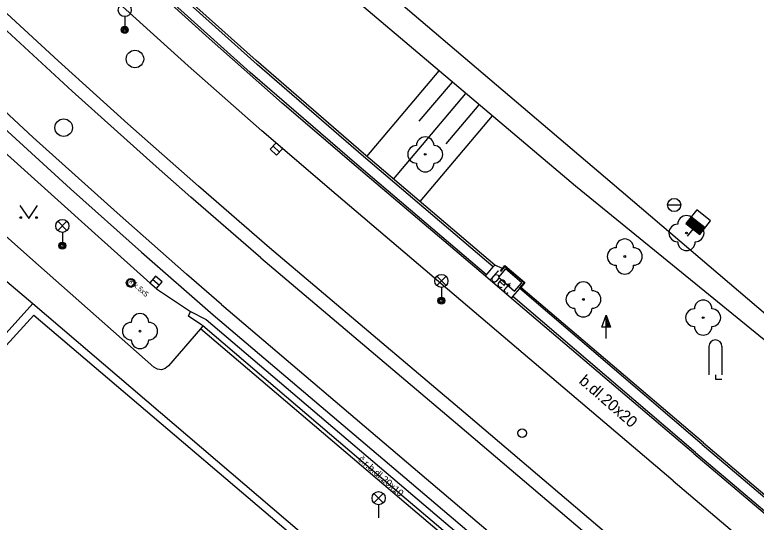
# Model space of a CAD drawing. Extents: x -600391 to -599491, y -1160176 to -1159402.
# Drawn here: x -599837.4 to -599795.12, y -1159973.86 to -1159944.9 of the extents above; entities that cross this region are included whole.
import ezdxf

# ---------------------------------------------------------------- set-up
doc = ezdxf.new("R2010")
doc.units = 0
for name, color, linetype in [('Level 10', 7, 'Continuous'), ('Level 11', 7, 'Continuous'), ('Level 13', 7, 'Continuous'), ('Level 14', 7, 'Continuous'), ('Level 15', 7, 'Continuous'), ('Level 22', 7, 'Continuous'), ('Level 24', 7, 'Continuous'), ('Level 25', 7, 'Continuous'), ('Level 27', 7, 'Continuous'), ('Level 28', 7, 'Continuous'), ('Level 33', 7, 'Continuous'), ('Level 35', 7, 'Continuous'), ('Level 36', 7, 'Continuous'), ('Level 40', 7, 'Continuous'), ('Level 7', 7, 'Continuous')]:
    doc.layers.add(name, color=color, linetype=linetype)

msp = doc.modelspace()

# ---------------------------------------------------------------- linework, layer by layer
at = {"layer": 'Level 10'}
for points in [[(-599819.08, -1159955.16), (-599823.32, -1159951.52), (-599827.52, -1159947.82), (-599831.66, -1159944.07)], [(-599838.2, -1159952.56), (-599832.65, -1159957.56), (-599829.31, -1159960.54), (-599827.38, -1159961.84)], [(-599799.85, -1159971.51), (-599808.41, -1159964.24), (-599819.08, -1159955.16)], [(-599827.38, -1159961.84), (-599826.49, -1159962.29), (-599815.08, -1159971.99), (-599806.4, -1159979.37)], [(-599799.85, -1159971.51), (-599792.34, -1159977.87), (-599780.74, -1159987.71), (-599766.2, -1160000.14), (-599758.95, -1160006.56), (-599753.04, -1160012.05), (-599745.78, -1160018.81), (-599733.22, -1160030.56), (-599721.99, -1160041.04), (-599717.1, -1160045.67)]]:
    msp.add_lwpolyline(points, dxfattribs=at)
at = {"layer": 'Level 11'}
for points in [[(-599809.58, -1159959.38), (-599810.03, -1159959.2), (-599817.52, -1159952.82), (-599823.64, -1159947.52), (-599829.87, -1159941.92), (-599837.64, -1159934.67), (-599844.75, -1159927.76), (-599850.54, -1159921.93)], [(-599850.29, -1159932.9), (-599846.51, -1159936.62), (-599842.69, -1159940.3), (-599838.83, -1159943.93), (-599834.93, -1159947.53)], [(-599817.93, -1159953.57), (-599822.15, -1159949.95), (-599826.32, -1159946.26), (-599830.43, -1159942.52)], [(-599822.88, -1159958.2), (-599826.93, -1159954.69), (-599830.95, -1159951.13), (-599834.93, -1159947.53)], [(-599829.47, -1159965.01), (-599836.54, -1159958.76), (-599844.39, -1159951.78), (-599844.55, -1159951.63), (-599845.02, -1159951.19)], [(-599838.24, -1159951.17), (-599834.23, -1159954.83), (-599830.17, -1159958.45), (-599826.08, -1159962.02)], [(-599798.67, -1159969.94), (-599809.08, -1159961.09), (-599810.56, -1159959.83), (-599817.93, -1159953.57)], [(-599802.88, -1159975.18), (-599811.55, -1159967.8), (-599822.88, -1159958.2)], [(-599810.03, -1159959.2), (-599810.11, -1159959.29)], [(-599809.41, -1159959.4), (-599809.82, -1159959.87)], [(-599809.69, -1159959.52), (-599809.58, -1159959.38), (-599809.45, -1159959.22)], [(-599809.69, -1159959.52), (-599809.66, -1159959.54), (-599809.44, -1159959.27), (-599808.35, -1159960.19), (-599808.63, -1159960.51), (-599808.6, -1159960.53)], [(-599809.45, -1159959.22), (-599808.31, -1159960.19)], [(-599808.49, -1159960.2), (-599809.41, -1159959.4)], [(-599810.56, -1159959.83), (-599810.49, -1159959.75)], [(-599809.82, -1159959.87), (-599808.9, -1159960.67)], [(-599837.85, -1159960.12), (-599836.38, -1159961.39)], [(-599830.597, -1159960.198), (-599830.6, -1159960.165), (-599830.609, -1159960.133), (-599830.623, -1159960.103), (-599830.642, -1159960.075), (-599830.666, -1159960.052), (-599830.693, -1159960.033), (-599830.723, -1159960.018), (-599830.756, -1159960.01), (-599830.789, -1159960.007), (-599830.822, -1159960.01), (-599830.854, -1159960.019), (-599830.885, -1159960.033), (-599830.912, -1159960.052), (-599830.936, -1159960.075), (-599830.955, -1159960.103), (-599830.969, -1159960.133), (-599830.977, -1159960.165), (-599830.98, -1159960.198), (-599830.977, -1159960.232), (-599830.969, -1159960.264), (-599830.955, -1159960.294), (-599830.936, -1159960.321), (-599830.912, -1159960.345), (-599830.885, -1159960.364), (-599830.854, -1159960.378), (-599830.822, -1159960.387), (-599830.789, -1159960.39), (-599830.756, -1159960.387), (-599830.723, -1159960.378), (-599830.693, -1159960.364), (-599830.666, -1159960.345), (-599830.642, -1159960.321), (-599830.623, -1159960.294), (-599830.609, -1159960.264), (-599830.6, -1159960.232), (-599830.597, -1159960.198)], [(-599830.597, -1159960.198), (-599830.6, -1159960.165), (-599830.609, -1159960.133), (-599830.623, -1159960.103), (-599830.642, -1159960.075), (-599830.666, -1159960.052), (-599830.693, -1159960.033), (-599830.723, -1159960.018), (-599830.756, -1159960.01), (-599830.789, -1159960.007), (-599830.822, -1159960.01), (-599830.854, -1159960.019), (-599830.885, -1159960.033), (-599830.912, -1159960.052), (-599830.936, -1159960.075), (-599830.955, -1159960.103), (-599830.969, -1159960.133), (-599830.977, -1159960.165), (-599830.98, -1159960.198), (-599830.977, -1159960.232), (-599830.969, -1159960.264), (-599830.955, -1159960.294), (-599830.936, -1159960.321), (-599830.912, -1159960.345), (-599830.885, -1159960.364), (-599830.854, -1159960.378), (-599830.822, -1159960.387), (-599830.789, -1159960.39), (-599830.756, -1159960.387), (-599830.723, -1159960.378), (-599830.693, -1159960.364), (-599830.666, -1159960.345), (-599830.642, -1159960.321), (-599830.623, -1159960.294), (-599830.609, -1159960.264), (-599830.6, -1159960.232), (-599830.597, -1159960.198)], [(-599808.9, -1159960.67), (-599808.49, -1159960.2)], [(-599808.31, -1159960.19), (-599808.54, -1159960.46), (-599808.6, -1159960.53)], [(-599798.12, -1159969.33), (-599808.54, -1159960.46)], [(-599809.08, -1159961.09), (-599808.99, -1159960.98)], [(-599826.68, -1159962.66), (-599826.74, -1159962.61), (-599827.5, -1159962.11), (-599827.38, -1159961.84)], [(-599826.08, -1159962.02), (-599814.77, -1159971.63), (-599806.07, -1159979.03)], [(-599826.68, -1159962.66), (-599826.81, -1159962.82), (-599828.64, -1159964.94)], [(-599826.68, -1159962.66), (-599826.81, -1159962.82), (-599828.64, -1159964.94)], [(-599806.79, -1159979.85), (-599815.46, -1159972.5), (-599826.81, -1159962.82)], [(-599806.66, -1159979.69), (-599815.33, -1159972.34), (-599826.68, -1159962.66)], [(-599828.64, -1159964.94), (-599828.82, -1159965.1), (-599829.04, -1159965.16), (-599829.27, -1159965.13), (-599829.47, -1159965.01)], [(-599798.12, -1159969.33), (-599790.6, -1159975.7), (-599779, -1159985.54), (-599762.97, -1159999.22), (-599762.55, -1159999.58)], [(-599798.67, -1159969.94), (-599791.15, -1159976.32), (-599779.51, -1159986.19), (-599764.91, -1159998.68)]]:
    msp.add_lwpolyline(points, dxfattribs=at)
at = {"layer": 'Level 13'}
for points in [[(-599829.34, -1159953.56), (-599834.12, -1159949.27), (-599838.84, -1159944.93), (-599843.52, -1159940.54)], [(-599831.57, -1159956.21), (-599836.35, -1159951.9), (-599841.07, -1159947.53), (-599845.74, -1159943.11)], [(-599823.36, -1159958.77), (-599825.37, -1159957.04), (-599827.36, -1159955.31), (-599829.34, -1159953.56)], [(-599831.57, -1159956.21), (-599829.59, -1159957.96)], [(-599825.62, -1159961.44), (-599827.61, -1159959.71), (-599829.59, -1159957.96)], [(-599823.37, -1159958.77), (-599812.02, -1159968.39), (-599803.36, -1159975.75)], [(-599825.62, -1159961.44), (-599814.29, -1159971.06), (-599805.63, -1159978.43)]]:
    msp.add_lwpolyline(points, dxfattribs=at)
at = {"layer": 'Level 14'}
msp.add_lwpolyline([(-599715.13, -1160033.38), (-599727.71, -1160022.51), (-599739.73, -1160011.79), (-599750.46, -1160001.77), (-599768.51, -1159985.54), (-599780.19, -1159975.68), (-599792.31, -1159965.38), (-599805.42, -1159954.68), (-599817.25, -1159944.68), (-599832.44, -1159931.86), (-599836.88, -1159927.2), (-599836.66, -1159925.75)], dxfattribs=at)
at = {"layer": 'Level 15'}
for points in [[(-599817.33, -1159952.99), (-599813.2, -1159948.1)], [(-599814.33, -1159950.98), (-599812.44, -1159948.75)], [(-599815.81, -1159954.28), (-599811.68, -1159949.39)], [(-599812.8, -1159952.27), (-599810.91, -1159950.04)], [(-599814.28, -1159955.57), (-599810.15, -1159950.68)]]:
    msp.add_lwpolyline(points, dxfattribs=at)
at = {"layer": 'Level 22'}
for centre in [(-599813.99, -1159952.87), (-599799.09, -1159957.36), (-599802.61, -1159958.7), (-599804.97, -1159961.15), (-599798.14, -1159962.19), (-599830.26, -1159962.96)]:
    msp.add_circle(centre, 0.05, dxfattribs=at)
for centre, start, end in [((-599813.99, -1159952.37), 0, 180), ((-599814.49, -1159952.87), 90, 270), ((-599813.49, -1159952.87), 270, 90), ((-599813.99, -1159953.37), 180, 0), ((-599799.09, -1159956.86), 0, 180), ((-599799.59, -1159957.36), 90, 270), ((-599798.59, -1159957.36), 270, 90), ((-599802.61, -1159958.2), 0, 180), ((-599799.09, -1159957.86), 180, 0), ((-599803.11, -1159958.7), 90, 270), ((-599802.11, -1159958.7), 270, 90), ((-599802.61, -1159959.2), 180, 0), ((-599804.97, -1159960.65), 0, 180), ((-599805.47, -1159961.15), 90, 270), ((-599804.47, -1159961.15), 270, 90), ((-599798.14, -1159961.69), 0, 180), ((-599804.97, -1159961.65), 180, 0), ((-599798.64, -1159962.19), 90, 270), ((-599797.64, -1159962.19), 270, 90), ((-599830.26, -1159962.46), 0, 180), ((-599830.76, -1159962.96), 90, 270), ((-599829.76, -1159962.96), 270, 90), ((-599798.14, -1159962.69), 180, 0), ((-599830.26, -1159963.46), 180, 0)]:
    msp.add_arc(centre, 0.5, start, end, dxfattribs=at)
at = {"layer": 'Level 24'}
for points in [[(-599810.49, -1159959.75), (-599817.9, -1159953.45), (-599823.97, -1159948.19), (-599830.37, -1159942.43), (-599838.15, -1159935.18), (-599845.24, -1159928.27), (-599851.07, -1159922.44)], [(-599823.57, -1159947.74), (-599829.97, -1159941.99), (-599837.73, -1159934.74)], [(-599810.11, -1159959.29), (-599817.51, -1159952.99), (-599823.57, -1159947.74)], [(-599810.49, -1159959.75), (-599810.11, -1159959.29)], [(-599808.99, -1159960.98), (-599808.6, -1159960.53)], [(-599798.19, -1159969.43), (-599808.6, -1159960.53)], [(-599798.58, -1159969.89), (-599808.99, -1159960.98)], [(-599798.19, -1159969.43), (-599790.68, -1159975.79), (-599779.05, -1159985.68)], [(-599798.58, -1159969.89), (-599791.06, -1159976.25), (-599779.44, -1159986.14), (-599763.48, -1159999.81)]]:
    msp.add_lwpolyline(points, dxfattribs=at)
at = {"layer": 'Level 25'}
for p, q in [((-599803.922, -1159962.728), (-599803.67, -1159962.054)), ((-599803.67, -1159962.728), (-599803.922, -1159962.728)), ((-599803.67, -1159963.38), (-599803.67, -1159962.73))]:
    msp.add_line(p, q, dxfattribs=at)
for points in [[(-599803.42, -1159962.73), (-599803.67, -1159962.73), (-599803.67, -1159962.054), (-599803.67, -1159962.054)], [(-599803.477, -1159962.69), (-599803.63, -1159962.69), (-599803.63, -1159962.277)], [(-599803.535, -1159962.65), (-599803.59, -1159962.65), (-599803.59, -1159962.501)]]:
    msp.add_lwpolyline(points, close=True, dxfattribs=at)
at = {"layer": 'Level 27'}
for p, q in [((-599822.671, -1159952.398), (-599822.309, -1159952.742)), ((-599829.53, -1159960.018), (-599829.15, -1159960.342))]:
    msp.add_line(p, q, dxfattribs=at)
for points in [[(-599822.843, -1159952.579), (-599822.481, -1159952.923), (-599822.137, -1159952.561), (-599822.499, -1159952.217)], [(-599829.692, -1159960.208), (-599829.312, -1159960.532), (-599828.988, -1159960.152), (-599829.368, -1159959.828)]]:
    msp.add_lwpolyline(points, close=True, dxfattribs=at)
for centre in [(-599830.55, -1159947.43), (-599834.61, -1159951.35)]:
    msp.add_circle(centre, 0.5, dxfattribs=at)
at = {"layer": 'Level 28'}
for p, q in [((-599798.936, -1159956.587), (-599798.152, -1159957.207)), ((-599798.905, -1159956.548), (-599798.121, -1159957.168)), ((-599798.874, -1159956.509), (-599798.09, -1159957.128)), ((-599798.843, -1159956.469), (-599798.059, -1159957.089)), ((-599798.812, -1159956.43), (-599798.028, -1159957.05)), ((-599799.091, -1159956.783), (-599798.307, -1159957.403)), ((-599799.06, -1159956.744), (-599798.276, -1159957.364)), ((-599799.029, -1159956.705), (-599798.245, -1159957.325)), ((-599798.998, -1159956.666), (-599798.214, -1159957.285)), ((-599798.967, -1159956.626), (-599798.183, -1159957.246)), ((-599798.73, -1159957.132), (-599799.058, -1159957.548))]:
    msp.add_line(p, q, dxfattribs=at)
msp.add_lwpolyline([(-599799.122, -1159956.823), (-599798.337, -1159957.442), (-599797.718, -1159956.657), (-599798.503, -1159956.038)], close=True, dxfattribs=at)
for centre in [(-599830.79, -1159960.21), (-599808.46, -1159968.78)]:
    msp.add_circle(centre, 0.25, dxfattribs=at)
at = {"layer": 'Level 33'}
for p, q in [((-599831.13, -1159945.01), (-599831.13, -1159945.76)), ((-599834.955, -1159957.22), (-599834.425, -1159956.69)), ((-599834.955, -1159956.69), (-599834.425, -1159957.22)), ((-599834.69, -1159957.33), (-599834.69, -1159958.08)), ((-599813.335, -1159960.36), (-599812.805, -1159959.83)), ((-599813.335, -1159959.83), (-599812.805, -1159960.36)), ((-599813.07, -1159960.47), (-599813.07, -1159961.22)), ((-599816.915, -1159972.76), (-599816.385, -1159972.23)), ((-599816.915, -1159972.23), (-599816.385, -1159972.76)), ((-599816.65, -1159972.87), (-599816.65, -1159973.62))]:
    msp.add_line(p, q, dxfattribs=at)
for centre, radius in [((-599831.13, -1159944.635), 0.375), ((-599831.13, -1159945.76), 0.2), ((-599831.13, -1159945.76), 0.145), ((-599831.13, -1159945.76), 0.0876), ((-599834.69, -1159956.955), 0.375), ((-599834.69, -1159958.08), 0.2), ((-599834.69, -1159958.08), 0.145), ((-599834.69, -1159958.08), 0.0876), ((-599813.07, -1159960.095), 0.375), ((-599813.07, -1159961.22), 0.2), ((-599813.07, -1159961.22), 0.145), ((-599813.07, -1159961.22), 0.0876), ((-599816.65, -1159972.495), 0.375)]:
    msp.add_circle(centre, radius, dxfattribs=at)
at = {"layer": 'Level 35'}
msp.add_line((-599800.165, -1159955.76), (-599799.415, -1159955.76), dxfattribs=at)
msp.add_circle((-599799.79, -1159955.76), 0.375, dxfattribs=at)
at = {"layer": 'Level 36'}
for p, q in [((-599797.815, -1159963.835), (-599797.815, -1159965.46)), ((-599797.065, -1159963.835), (-599797.065, -1159965.46))]:
    msp.add_line(p, q, dxfattribs=at)
for points in [[(-599837.11, -1159955.78), (-599836.61, -1159956.53), (-599836.11, -1159955.78)], [(-599797.44, -1159965.46), (-599797.44, -1159965.71), (-599797.065, -1159965.71)]]:
    msp.add_lwpolyline(points, dxfattribs=at)
for centre in [(-599837.06, -1159956.48), (-599836.161, -1159956.48)]:
    msp.add_circle(centre, 0.05, dxfattribs=at)
msp.add_arc((-599797.44, -1159963.835), 0.375, 0, 180, dxfattribs=at)
at = {"layer": 'Level 7'}
for points in [[(-599761.26, -1159990.41), (-599803.33, -1159954.54), (-599822.74, -1159937.99)], [(-599836.38, -1159961.39), (-599843.35, -1159969.13), (-599853.43, -1159980.14)], [(-599836.38, -1159961.39), (-599816.21, -1159978.6)], [(-599835.15, -1160023.79), (-599852.87, -1159980.19), (-599836.32, -1159962.05)], [(-599836.32, -1159962.05), (-599816.82, -1159978.63), (-599818.91, -1159980.97), (-599818.55, -1159981.29)]]:
    msp.add_lwpolyline(points, dxfattribs=at)

# ---------------------------------------------------------------- texts
at = {"layer": 'Level 40'}
for s, height, rotation, p in [('bet.', 0.65, 318.8507, (-599810.34, -1159959.96)), ('k.k.5x5', 0.3, 318.2896, (-599830.91, -1159960.16)), ('b.dl.20x20', 0.65, 318.9671, (-599805.27, -1159965.88)), ('č.r.b.dl.20x10', 0.4, 319.0105, (-599817.86, -1159970.33))]:
    msp.add_text(s, height=height, rotation=rotation, dxfattribs=at).set_placement(p)

doc.saveas('drawing.dxf')
